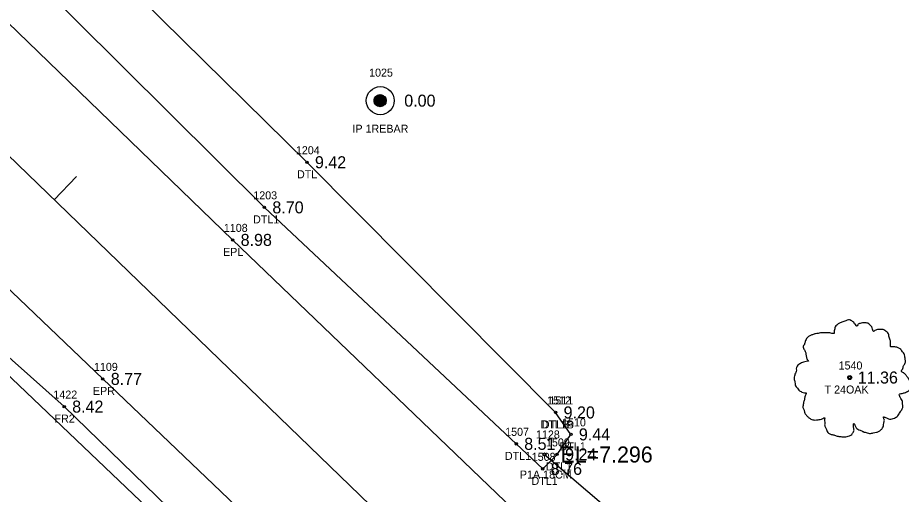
# Model space of a CAD drawing. Extents: x 2608598 to 2610682, y 641451 to 643526.
# Drawn here: x 2608943.4 to 2609053.8, y 643208.4 to 643267.9 of the extents above; entities that cross this region are included whole.
import ezdxf

# ---------------------------------------------------------------- set-up
doc = ezdxf.new("R2010")
doc.units = 0
for name, color, linetype in [('RD_EX_DR_Pipe', 7, 'Continuous'), ('RD_EX_DR_Pipe_txCode', 7, 'Continuous'), ('RD_EX_DV_Prop_txCode', 7, 'Continuous'), ('RD_EX_DV_PropPin', 7, 'Continuous'), ('RD_EX_Fence_Other', 7, 'Continuous'), ('RD_EX_Fence_Other_txCode', 7, 'Continuous'), ('RD_EX_H2O', 7, 'Continuous'), ('RD_EX_H2O_txCode', 7, 'Continuous'), ('RD_EX_Road', 7, 'Continuous'), ('RD_EX_Road_txCode', 7, 'Continuous'), ('RD_EX_TX_DV_Prop_ELEV', 7, 'Continuous'), ('RD_EX_TX_Fence_Other_ELEV', 7, 'Continuous'), ('RD_EX_TX_H2O_ELEV', 7, 'Continuous'), ('RD_EX_TX_Road_ELEV', 7, 'Continuous'), ('RD_EX_TX_VEG_ELEV', 7, 'Continuous'), ('RD_EX_VEG', 7, 'Continuous'), ('RD_EX_VEG_txCode', 7, 'Continuous'), ('RD_HC_Cl', 7, 'Continuous'), ('RD_HC_Data_Tic', 7, 'Continuous'), ('RD_SMD_Locator', 7, 'Continuous'), ('RD_TX_Pipe_ElevEX', 7, 'Continuous')]:
    doc.layers.add(name, color=color, linetype=linetype)

msp = doc.modelspace()

# ---------------------------------------------------------------- linework, layer by layer
at = {"layer": 'RD_EX_DR_Pipe'}
for p, q in [((2608897.52, 643265.84), (2609033.54, 643136.49)), ((2609009.26, 643213.39), (2609022.9, 643201.79))]:
    msp.add_line(p, q, dxfattribs=at)
at = {"layer": 'RD_EX_DV_PropPin'}
for p, q in [((2608988, 643257.37), (2608988, 643257.76)), ((2608988.04, 643257.26), (2608988.04, 643257.86)), ((2608988.07, 643257.19), (2608988.07, 643257.93)), ((2608988.11, 643257.13), (2608988.11, 643257.99)), ((2608988.14, 643257.09), (2608988.14, 643258.04)), ((2608988.18, 643257.05), (2608988.18, 643258.08)), ((2608988.21, 643257.01), (2608988.21, 643258.11)), ((2608988.25, 643256.98), (2608988.25, 643258.14)), ((2608988.28, 643256.95), (2608988.28, 643258.17)), ((2608988.32, 643256.93), (2608988.32, 643258.2)), ((2608988.35, 643256.9), (2608988.35, 643258.22)), ((2608988.39, 643256.89), (2608988.39, 643258.24)), ((2608988.42, 643256.87), (2608988.42, 643258.25)), ((2608988.46, 643256.85), (2608988.46, 643258.27)), ((2608988.49, 643256.84), (2608988.49, 643258.28)), ((2608988.53, 643256.83), (2608988.53, 643258.29)), ((2608988.56, 643256.82), (2608988.56, 643258.3)), ((2608988.6, 643256.81), (2608988.6, 643258.31)), ((2608988.63, 643256.81), (2608988.63, 643258.32)), ((2608988.67, 643256.8), (2608988.67, 643258.32)), ((2608988.7, 643256.8), (2608988.7, 643258.32)), ((2608988.74, 643256.8), (2608988.74, 643258.32)), ((2608988.77, 643256.8), (2608988.77, 643258.32)), ((2608988.81, 643256.8), (2608988.81, 643258.32)), ((2608988.84, 643256.81), (2608988.84, 643258.32)), ((2608988.88, 643256.81), (2608988.88, 643258.31)), ((2608988.91, 643256.82), (2608988.91, 643258.3)), ((2608988.95, 643256.83), (2608988.95, 643258.29)), ((2608988.98, 643256.84), (2608988.98, 643258.28)), ((2608989.02, 643256.85), (2608989.02, 643258.27)), ((2608989.05, 643256.87), (2608989.05, 643258.25)), ((2608989.09, 643256.89), (2608989.09, 643258.24)), ((2608989.12, 643256.9), (2608989.12, 643258.22)), ((2608989.16, 643256.93), (2608989.16, 643258.2)), ((2608989.19, 643256.95), (2608989.19, 643258.17)), ((2608989.23, 643256.98), (2608989.23, 643258.14)), ((2608989.26, 643257.01), (2608989.26, 643258.11)), ((2608989.3, 643257.05), (2608989.3, 643258.08)), ((2608989.33, 643257.09), (2608989.33, 643258.04)), ((2608989.37, 643257.13), (2608989.37, 643257.99)), ((2608989.4, 643257.19), (2608989.4, 643257.93)), ((2608989.44, 643257.26), (2608989.44, 643257.86)), ((2608989.47, 643257.37), (2608989.47, 643257.76))]:
    msp.add_line(p, q, dxfattribs=at)
for radius in [1.75, 0.761]:
    msp.add_circle((2608988.74, 643257.56), radius, dxfattribs=at)
at = {"layer": 'RD_EX_Fence_Other'}
msp.add_lwpolyline([(2608929.73, 643236.72), (2608949.25, 643219.37), (2609021.49, 643149.27), (2609029.57, 643141.05), (2609030.56, 643134.39), (2609028.42, 643127.37), (2609017.46, 643118.16)], dxfattribs=at)
at = {"layer": 'RD_EX_H2O'}
for points in [[(2608906.46, 643316.31), (2608908.31, 643316.67), (2608911.14, 643317.04), (2608914.89, 643313.48), (2608979.58, 643249.87), (2609010.65, 643218.64)], [(2608906.46, 643316.31), (2608904.96, 643314.36), (2608904.5, 643312.12), (2608909.12, 643308.85), (2608974.26, 643244.24), (2609005.73, 643214.72), (2609009.05, 643211.6), (2609010.84, 643213.4), (2609012.56, 643215.9), (2609010.65, 643218.64)]]:
    msp.add_lwpolyline(points, dxfattribs=at)
at = {"layer": 'RD_EX_Road'}
for points in [[(2608823.57, 643381.9), (2608829.58, 643376.81), (2608846.19, 643359.9), (2608852.07, 643354.1), (2608873.12, 643334.61), (2608877.91, 643330.13), (2608897.26, 643311.51), (2608898.77, 643309.3), (2608970.3, 643240.18), (2609042.49, 643170.94), (2609058.51, 643155.46)], [(2608806.89, 643364.99), (2608810.18, 643361.1), (2608820.75, 643351.25), (2608881.81, 643292.24), (2608917.83, 643257.49), (2608933.21, 643242.71), (2608954.07, 643222.83), (2609026.06, 643154.19), (2609039.6, 643139.96), (2609073.88, 643106.95), (2609100.48, 643081.89), (2609124.19, 643058.87), (2609171.61, 643013.71), (2609183.19, 643002.28), (2609197.91, 642988.37), (2609247.59, 642940.95), (2609328.02, 642863.6), (2609402.61, 642790.3), (2609474.23, 642720.69), (2609483.84, 642711.58), (2609495.78, 642699.92), (2609509.81, 642686.45)]]:
    msp.add_lwpolyline(points, dxfattribs=at)
at = {"layer": 'RD_EX_VEG'}
for centre, radius in [((2609047.4, 643223), 0.25), ((2609047.38, 643222.98), 0.0001)]:
    msp.add_circle(centre, radius, dxfattribs=at)
for points in [[(2609047.53, 643230.16), (2609047.23, 643230.19), (2609046.9, 643230.09), (2609046.65, 643229.99), (2609046.43, 643229.91), (2609046.2, 643229.81), (2609045.9, 643229.64), (2609045.68, 643229.44), (2609045.55, 643229.19), (2609045.5, 643228.96), (2609045.45, 643228.69), (2609045.45, 643228.51), (2609045.33, 643228.49), (2609045.18, 643228.51), (2609044.93, 643228.59), (2609044.68, 643228.59), (2609044.43, 643228.59), (2609044.08, 643228.56), (2609043.73, 643228.56), (2609043.45, 643228.51), (2609043.13, 643228.46), (2609042.75, 643228.34), (2609042.4, 643228.21), (2609042.1, 643227.96), (2609041.85, 643227.49), (2609041.73, 643227.14), (2609041.58, 643226.89), (2609041.73, 643226.44), (2609041.9, 643226.09), (2609041.93, 643225.89), (2609042, 643225.47), (2609042.1, 643225.24), (2609042.23, 643225.04), (2609042.15, 643225.02), (2609041.78, 643224.97), (2609041.48, 643224.87), (2609041.06, 643224.64), (2609040.83, 643224.42), (2609040.73, 643224.09), (2609040.71, 643223.74), (2609040.61, 643223.54), (2609040.53, 643223.27), (2609040.51, 643223.19), (2609040.46, 643222.87), (2609040.56, 643222.42), (2609040.58, 643222.07), (2609040.71, 643221.84), (2609040.86, 643221.67), (2609041.03, 643221.42), (2609041.43, 643221.19), (2609041.75, 643221.09), (2609041.95, 643221.07), (2609041.78, 643220.57), (2609041.73, 643220.22), (2609041.61, 643219.82), (2609041.61, 643219.74), (2609041.56, 643219.27), (2609041.7, 643218.94), (2609041.78, 643218.57), (2609041.95, 643218.34), (2609042.23, 643218.04), (2609042.55, 643217.82), (2609043.05, 643217.69), (2609043.45, 643217.72), (2609044.03, 643217.89), (2609044.28, 643217.97), (2609044.25, 643217.79), (2609044.28, 643217.42), (2609044.28, 643216.99), (2609044.43, 643216.67), (2609044.53, 643216.39), (2609044.68, 643216.14), (2609045, 643215.92), (2609045.4, 643215.84), (2609045.83, 643215.69), (2609046.28, 643215.62), (2609046.78, 643215.59), (2609047.38, 643215.74), (2609047.65, 643215.87), (2609047.75, 643216.04), (2609047.95, 643216.42), (2609047.9, 643216.64), (2609047.93, 643217.24), (2609048.03, 643217.07), (2609048.2, 643216.72), (2609048.7, 643216.42), (2609049.1, 643216.24), (2609049.58, 643216.09), (2609049.88, 643216.02), (2609050.35, 643216.09), (2609050.73, 643216.17), (2609051.1, 643216.29), (2609051.4, 643216.57), (2609051.58, 643216.84), (2609051.63, 643217.12), (2609051.7, 643217.49), (2609051.75, 643217.67)], [(2609051.75, 643217.67), (2609051.68, 643217.84), (2609051.63, 643218.09), (2609051.7, 643218.07), (2609051.88, 643218.02), (2609052.15, 643217.89), (2609052.38, 643217.82), (2609052.7, 643217.84), (2609052.98, 643217.94), (2609053.42, 643218.22), (2609053.7, 643218.69), (2609053.97, 643219.09), (2609054.05, 643219.42), (2609054, 643219.64), (2609053.97, 643220.14), (2609053.77, 643220.39), (2609053.72, 643220.52), (2609053.62, 643220.92), (2609053.7, 643220.97), (2609053.97, 643221.02), (2609054.35, 643221.14), (2609054.62, 643221.27), (2609054.85, 643221.44), (2609054.92, 643221.67), (2609054.9, 643222.07), (2609054.95, 643222.47), (2609054.87, 643222.62), (2609054.77, 643222.77), (2609054.7, 643222.97), (2609054.55, 643223.12), (2609054.45, 643223.27), (2609054.35, 643223.37), (2609054.22, 643223.52), (2609054.05, 643223.64), (2609053.9, 643223.69), (2609053.85, 643223.84), (2609054, 643224.04), (2609054.05, 643224.14), (2609054.07, 643224.37), (2609054.3, 643224.72), (2609054.35, 643225.12), (2609054.3, 643225.54), (2609054.25, 643225.82), (2609054.1, 643226.09), (2609053.9, 643226.34), (2609053.77, 643226.52), (2609053.6, 643226.64), (2609053.27, 643226.77), (2609053.03, 643226.82), (2609052.68, 643226.82), (2609052.48, 643226.87), (2609052.5, 643226.92), (2609052.5, 643227.06), (2609052.5, 643227.34), (2609052.43, 643227.79), (2609052.28, 643228.29), (2609052.28, 643228.31), (2609052.18, 643228.56), (2609051.95, 643228.76), (2609051.78, 643228.86), (2609051.58, 643228.99), (2609051.33, 643229.01), (2609051.03, 643229.01), (2609050.75, 643228.96), (2609050.55, 643228.86), (2609050.38, 643228.74), (2609050.3, 643228.89), (2609050.2, 643229.19), (2609050.15, 643229.34), (2609050, 643229.51), (2609049.78, 643229.71), (2609049.33, 643229.84), (2609048.7, 643229.76), (2609048.4, 643229.56), (2609048.25, 643229.39), (2609048.2, 643229.51), (2609048, 643229.71), (2609047.9, 643229.89), (2609047.73, 643230.01), (2609047.58, 643230.11), (2609047.48, 643230.16)]]:
    msp.add_spline(points, degree=3, dxfattribs=at)
at = {"layer": 'RD_HC_Cl'}
msp.add_line((2608814.81, 643373.73), (2610092.39, 642140.79), dxfattribs=at)
at = {"layer": 'RD_HC_Data_Tic'}
msp.add_line((2608948, 643245.2), (2608950.77, 643248.08), dxfattribs=at)
at = {"layer": 'RD_SMD_Locator'}
for centre, radius in [((2608988.74, 643257.56), 0.15), ((2608979.58, 643249.87), 0.15), ((2608974.26, 643244.24), 0.15), ((2608970.3, 643240.18), 0.15), ((2609047.4, 643223), 0.15), ((2608954.07, 643222.83), 0.15), ((2608949.25, 643219.37), 0.15), ((2609010.65, 643218.64), 0.15), ((2609010.65, 643218.64), 0.15), ((2609012.56, 643215.9), 0.15), ((2609005.73, 643214.72), 0.15), ((2609009.26, 643213.39), 0.2), ((2609010.84, 643213.4), 0.15), ((2609009.05, 643211.6), 0.15)]:
    msp.add_circle(centre, radius, dxfattribs=at)

# ---------------------------------------------------------------- texts
at = {"layer": 'RD_EX_DR_Pipe_txCode'}
for s, p in [('1128', (2609008.2, 643215.39)), ('P1A 18CM', (2609006.19, 643210.39))]:
    msp.add_text(s, height=1, dxfattribs=at).set_placement(p)
at = {"layer": 'RD_EX_DV_Prop_txCode'}
for s, p in [('1025', (2608987.35, 643260.56)), ('IP 1REBAR', (2608985.27, 643253.56))]:
    msp.add_text(s, height=1, dxfattribs=at).set_placement(p)
at = {"layer": 'RD_EX_Fence_Other_txCode'}
for s, p in [('1422', (2608947.9, 643220.37)), ('FR2', (2608948.04, 643217.37))]:
    msp.add_text(s, height=1, dxfattribs=at).set_placement(p)
at = {"layer": 'RD_EX_H2O_txCode'}
for s, p in [('1204', (2608978.2, 643250.87)), ('DTL', (2608978.34, 643247.87)), ('1203', (2608972.88, 643245.24)), ('DTL1', (2608972.85, 643242.24)), ('1512', (2609009.59, 643219.64)), ('1511', (2609009.87, 643219.64)), ('DTL1B', (2609008.77, 643216.64)), ('DTLB', (2609008.93, 643216.64)), ('1510', (2609011.46, 643216.9)), ('1507', (2609004.35, 643215.72)), ('1509', (2609009.45, 643214.4)), ('DTL1', (2609011.15, 643213.9)), ('DTL1', (2609004.32, 643212.72)), ('1508', (2609007.67, 643212.6)), ('DTL1', (2609009.43, 643211.4)), ('DTL1', (2609007.64, 643209.6))]:
    msp.add_text(s, height=1, dxfattribs=at).set_placement(p)
at = {"layer": 'RD_EX_Road_txCode'}
for s, p in [('1108', (2608969.2, 643241.18)), ('EPL', (2608969.1, 643238.18)), ('1109', (2608952.97, 643223.83)), ('EPR', (2608952.84, 643220.83))]:
    msp.add_text(s, height=1, dxfattribs=at).set_placement(p)
at = {"layer": 'RD_EX_TX_DV_Prop_ELEV'}
msp.add_text('0.00', height=1.5, dxfattribs=at).set_placement((2608991.74, 643256.81))
at = {"layer": 'RD_EX_TX_Fence_Other_ELEV'}
msp.add_text('8.42', height=1.5, dxfattribs=at).set_placement((2608950.25, 643218.62))
at = {"layer": 'RD_EX_TX_H2O_ELEV'}
for s, p in [('9.42', (2608980.58, 643249.12)), ('8.70', (2608975.26, 643243.49)), ('9.20', (2609011.65, 643217.89)), ('9.20', (2609011.65, 643217.89)), ('9.44', (2609013.56, 643215.15)), ('8.51', (2609006.73, 643213.97)), ('9.24', (2609011.84, 643212.65)), ('8.76', (2609010.05, 643210.85))]:
    msp.add_text(s, height=1.5, dxfattribs=at).set_placement(p)
at = {"layer": 'RD_EX_TX_Road_ELEV'}
for s, p in [('8.98', (2608971.3, 643239.43)), ('8.77', (2608955.07, 643222.08))]:
    msp.add_text(s, height=1.5, dxfattribs=at).set_placement(p)
at = {"layer": 'RD_EX_TX_VEG_ELEV'}
msp.add_text('11.36', height=1.5, dxfattribs=at).set_placement((2609048.4, 643222.25))
at = {"layer": 'RD_EX_VEG_txCode'}
for s, p in [('1540', (2609046.01, 643224)), ('T 24OAK', (2609044.26, 643221))]:
    msp.add_text(s, height=1, dxfattribs=at).set_placement(p)
at = {"layer": 'RD_TX_Pipe_ElevEX'}
msp.add_text('EL=7.296', height=2, dxfattribs=at).set_placement((2609011.26, 643212.39))

doc.saveas('drawing.dxf')
